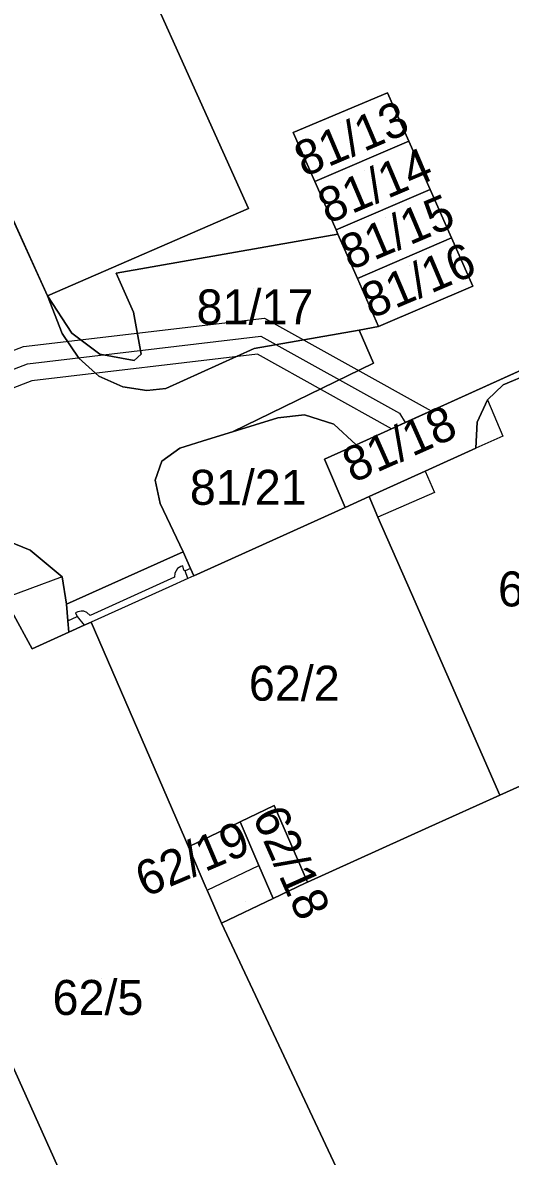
# Model space of a CAD drawing. Extents: x -264070 to -262271, y -1238894 to -1238141.
# Drawn here: x -263378.1 to -263350.2, y -1238782.8 to -1238718 of the extents above; entities that cross this region are included whole.
import ezdxf

# ---------------------------------------------------------------- set-up
doc = ezdxf.new("R2010")
doc.units = 0
for name, color, linetype in [('body_kn', 7, 'Continuous'), ('kladpar_druhypozemkov', 7, 'Continuous'), ('kladpar_hranice', 7, 'Continuous'), ('kladpar_parcelnecisla', 7, 'Continuous'), ('kladpar_plochy', 7, 'Continuous'), ('tarchy_linie', 7, 'Continuous'), ('zappar_hrandruhpozemk', 7, 'Continuous')]:
    doc.layers.add(name, color=color, linetype=linetype)

msp = doc.modelspace()

# ---------------------------------------------------------------- linework, layer by layer
at = {"layer": 'body_kn'}
for p, q in [((-263357.2, -1238722), (-263357.2, -1238722)), ((-263357.2, -1238722), (-263357.2, -1238722)), ((-263362.59, -1238724.26), (-263362.59, -1238724.26)), ((-263355.98, -1238724.75), (-263355.98, -1238724.75)), ((-263355.98, -1238724.75), (-263355.98, -1238724.75)), ((-263361.36, -1238727.06), (-263361.36, -1238727.06)), ((-263354.75, -1238727.52), (-263354.75, -1238727.52)), ((-263354.75, -1238727.52), (-263354.75, -1238727.52)), ((-263365.15, -1238728.6), (-263365.15, -1238728.6)), ((-263360.14, -1238729.83), (-263360.14, -1238729.83)), ((-263360.03, -1238730.08), (-263360.03, -1238730.08)), ((-263353.53, -1238730.28), (-263353.53, -1238730.28)), ((-263353.53, -1238730.28), (-263353.53, -1238730.28)), ((-263372.72, -1238732.31), (-263372.72, -1238732.31)), ((-263358.92, -1238732.6), (-263358.92, -1238732.6)), ((-263352.3, -1238733.04), (-263352.3, -1238733.04)), ((-263376.65, -1238733.6), (-263376.65, -1238733.6)), ((-263371.73, -1238734.53), (-263371.73, -1238734.53)), ((-263364.24, -1238734.87), (-263364.24, -1238734.87)), ((-263358.82, -1238735.56), (-263358.82, -1238735.56)), ((-263357.7, -1238735.36), (-263357.7, -1238735.36)), ((-263375.82, -1238735.76), (-263375.82, -1238735.76)), ((-263375.27, -1238735.74), (-263375.27, -1238735.74)), ((-263364.44, -1238735.9), (-263364.44, -1238735.9)), ((-263378.04, -1238736.5), (-263378.04, -1238736.5)), ((-263373.67, -1238736.94), (-263373.67, -1238736.94)), ((-263371.3, -1238736.93), (-263371.3, -1238736.93)), ((-263364.83, -1238736.61), (-263364.83, -1238736.61)), ((-263364.83, -1238736.61), (-263364.83, -1238736.61)), ((-263364.64, -1238736.93), (-263364.64, -1238736.93)), ((-263377.8, -1238737.48), (-263377.8, -1238737.48)), ((-263374.86, -1238737.17), (-263374.86, -1238737.17)), ((-263371.7, -1238737.29), (-263371.7, -1238737.29)), ((-263357.99, -1238737.45), (-263357.99, -1238737.45)), ((-263373.72, -1238738.19), (-263373.72, -1238738.19)), ((-263377.56, -1238738.46), (-263377.56, -1238738.46)), ((-263372.35, -1238738.8), (-263372.35, -1238738.8)), ((-263369.89, -1238738.89), (-263369.89, -1238738.89)), ((-263350.58, -1238738.68), (-263350.58, -1238738.68)), ((-263370.97, -1238739.01), (-263370.97, -1238739.01)), ((-263351.47, -1238739.54), (-263351.47, -1238739.54)), ((-263351.47, -1238739.54), (-263351.47, -1238739.54)), ((-263354.69, -1238740.18), (-263354.69, -1238740.18)), ((-263363.47, -1238740.57), (-263363.47, -1238740.57)), ((-263361.94, -1238740.4), (-263361.94, -1238740.4)), ((-263356.51, -1238740.31), (-263356.51, -1238740.31)), ((-263356.19, -1238740.85), (-263356.19, -1238740.85)), ((-263352.06, -1238740.83), (-263352.06, -1238740.83)), ((-263366.07, -1238741.37), (-263366.07, -1238741.37)), ((-263360.27, -1238740.93), (-263360.27, -1238740.93)), ((-263356.96, -1238741.2), (-263356.96, -1238741.2)), ((-263356.96, -1238741.2), (-263356.96, -1238741.2)), ((-263367.49, -1238741.81), (-263367.49, -1238741.81)), ((-263358.99, -1238742.12), (-263358.99, -1238742.12)), ((-263350.59, -1238741.62), (-263350.59, -1238741.62)), ((-263369.09, -1238742.31), (-263369.09, -1238742.31)), ((-263359.49, -1238742.35), (-263359.49, -1238742.35)), ((-263352.13, -1238742.31), (-263352.13, -1238742.31)), ((-263370.11, -1238743.05), (-263370.11, -1238743.05)), ((-263360.8, -1238742.94), (-263360.8, -1238742.94)), ((-263370.49, -1238744.15), (-263370.49, -1238744.15)), ((-263355.04, -1238743.63), (-263355.04, -1238743.63)), ((-263355.04, -1238743.63), (-263355.04, -1238743.63)), ((-263358.25, -1238745.08), (-263358.25, -1238745.08)), ((-263354.5, -1238744.84), (-263354.5, -1238744.84)), ((-263370.21, -1238745.48), (-263370.21, -1238745.48)), ((-263359.62, -1238745.7), (-263359.62, -1238745.7)), ((-263359.62, -1238745.7), (-263359.62, -1238745.7)), ((-263357.74, -1238746.25), (-263357.74, -1238746.25)), ((-263377.65, -1238748.14), (-263377.65, -1238748.14)), ((-263368.89, -1238748.24), (-263368.89, -1238748.24)), ((-263369.29, -1238749.33), (-263369.29, -1238749.33)), ((-263369.21, -1238749.2), (-263369.21, -1238749.2)), ((-263369.02, -1238749.07), (-263369.02, -1238749.07)), ((-263368.91, -1238749.03), (-263368.91, -1238749.03)), ((-263368.85, -1238749.29), (-263368.85, -1238749.29)), ((-263368.78, -1238749.32), (-263368.78, -1238749.32)), ((-263368.78, -1238749.32), (-263368.78, -1238749.32)), ((-263368.47, -1238749.19), (-263368.47, -1238749.19)), ((-263368.47, -1238749.19), (-263368.47, -1238749.19)), ((-263375.82, -1238749.66), (-263375.82, -1238749.66)), ((-263375.82, -1238749.66), (-263375.82, -1238749.66)), ((-263369.38, -1238749.69), (-263369.38, -1238749.69)), ((-263369.36, -1238749.46), (-263369.36, -1238749.46)), ((-263368.63, -1238749.76), (-263368.63, -1238749.76)), ((-263368.63, -1238749.76), (-263368.63, -1238749.76)), ((-263368.28, -1238749.61), (-263368.28, -1238749.61)), ((-263368.28, -1238749.61), (-263368.28, -1238749.61)), ((-263369.71, -1238750.26), (-263369.71, -1238750.26)), ((-263355.82, -1238750.63), (-263355.82, -1238750.63)), ((-263375.57, -1238751.23), (-263375.57, -1238751.23)), ((-263375.06, -1238751.73), (-263375.06, -1238751.73)), ((-263374.95, -1238751.94), (-263374.95, -1238751.94)), ((-263374.95, -1238751.94), (-263374.95, -1238751.94)), ((-263374.92, -1238751.67), (-263374.92, -1238751.67)), ((-263374.73, -1238751.63), (-263374.73, -1238751.63)), ((-263374.58, -1238751.64), (-263374.58, -1238751.64)), ((-263374.41, -1238751.7), (-263374.41, -1238751.7)), ((-263374.22, -1238751.88), (-263374.22, -1238751.88)), ((-263375.49, -1238752.18), (-263375.49, -1238752.18)), ((-263375.49, -1238752.18), (-263375.49, -1238752.18)), ((-263374.56, -1238752.44), (-263374.56, -1238752.44)), ((-263374.16, -1238752.26), (-263374.16, -1238752.26)), ((-263375.44, -1238752.84), (-263375.44, -1238752.84)), ((-263377.54, -1238753.78), (-263377.54, -1238753.78)), ((-263350.77, -1238762.16), (-263350.77, -1238762.16)), ((-263350.77, -1238762.16), (-263350.77, -1238762.16)), ((-263363.68, -1238762.75), (-263363.68, -1238762.75)), ((-263365.62, -1238763.68), (-263365.62, -1238763.68)), ((-263365.62, -1238763.68), (-263365.62, -1238763.68)), ((-263354.83, -1238763.99), (-263354.83, -1238763.99)), ((-263368.82, -1238764.58), (-263368.82, -1238764.58)), ((-263368.82, -1238764.58), (-263368.82, -1238764.58)), ((-263368.59, -1238765.1), (-263368.59, -1238765.1)), ((-263368.59, -1238765.1), (-263368.59, -1238765.1)), ((-263364.55, -1238766.17), (-263364.55, -1238766.17)), ((-263367.57, -1238767.47), (-263367.57, -1238767.47)), ((-263361.91, -1238767.19), (-263361.91, -1238767.19)), ((-263361.78, -1238767.13), (-263361.78, -1238767.13)), ((-263367.52, -1238767.58), (-263367.52, -1238767.58)), ((-263367.52, -1238767.58), (-263367.52, -1238767.58)), ((-263363.73, -1238768.06), (-263363.73, -1238768.06)), ((-263363.73, -1238768.06), (-263363.73, -1238768.06)), ((-263366.7, -1238769.47), (-263366.7, -1238769.47))]:
    msp.add_line(p, q, dxfattribs=at)
at = {"layer": 'kladpar_druhypozemkov'}
for p, q in [((-263359.91, -1238723.67), (-263359.91, -1238723.67)), ((-263358.51, -1238726.44), (-263358.51, -1238726.44)), ((-263357.29, -1238729.13), (-263357.29, -1238729.13)), ((-263355.96, -1238731.88), (-263355.96, -1238731.88)), ((-263364.84, -1238733.2), (-263364.84, -1238733.2)), ((-263353.06, -1238740.87), (-263353.06, -1238740.87)), ((-263365.26, -1238743.78), (-263365.26, -1238743.78)), ((-263361.67, -1238754.54), (-263361.67, -1238754.54)), ((-263364, -1238764.28), (-263364, -1238764.28)), ((-263365.31, -1238768.25), (-263365.31, -1238768.25)), ((-263373.55, -1238772.62), (-263373.55, -1238772.62))]:
    msp.add_line(p, q, dxfattribs=at)
at = {"layer": 'kladpar_hranice'}
for points in [[(-263375.37, -1238705.86), (-263374.29, -1238705.48), (-263373.16, -1238708.15), (-263374.13, -1238708.64), (-263365.15, -1238728.6), (-263376.65, -1238733.6), (-263385.78, -1238713.56), (-263388.36, -1238714.73), (-263389.52, -1238712.06), (-263386.98, -1238710.93), (-263387.63, -1238709.51), (-263396.16, -1238690.79), (-263397.2, -1238688.5), (-263389.76, -1238685.11), (-263388.78, -1238687.26), (-263384.63, -1238685.28), (-263375.37, -1238705.86)], [(-263346.55, -1238736.5), (-263358.99, -1238742.12), (-263360.27, -1238740.93), (-263361.94, -1238740.4), (-263363.47, -1238740.57), (-263366.07, -1238741.37), (-263357.99, -1238737.45), (-263358.82, -1238735.56), (-263357.7, -1238735.36), (-263352.3, -1238733.04), (-263353.53, -1238730.28), (-263354.75, -1238727.52), (-263355.98, -1238724.75), (-263357.2, -1238722), (-263362.59, -1238724.26), (-263361.36, -1238727.06), (-263360.14, -1238729.83), (-263360.03, -1238730.08), (-263372.72, -1238732.31), (-263371.73, -1238734.53), (-263371.3, -1238736.93), (-263371.7, -1238737.29), (-263373.67, -1238736.94), (-263375.27, -1238735.74), (-263376.65, -1238733.6), (-263365.15, -1238728.6), (-263374.13, -1238708.64)], [(-263385.78, -1238713.56), (-263376.65, -1238733.6), (-263375.82, -1238735.76), (-263374.86, -1238737.17), (-263373.72, -1238738.19), (-263372.35, -1238738.8), (-263370.97, -1238739.01), (-263369.89, -1238738.89), (-263364.83, -1238736.61), (-263358.82, -1238735.56), (-263357.99, -1238737.45), (-263366.07, -1238741.37), (-263367.49, -1238741.81), (-263369.09, -1238742.31), (-263370.11, -1238743.05), (-263370.49, -1238744.15), (-263370.21, -1238745.48), (-263368.89, -1238748.24), (-263375.57, -1238751.23), (-263375.82, -1238749.66), (-263377.65, -1238748.14), (-263380.29, -1238747.07)], [(-263357.2, -1238722), (-263355.98, -1238724.75), (-263361.36, -1238727.06), (-263362.59, -1238724.26), (-263357.2, -1238722)], [(-263355.98, -1238724.75), (-263354.75, -1238727.52), (-263360.14, -1238729.83), (-263361.36, -1238727.06), (-263355.98, -1238724.75)], [(-263354.75, -1238727.52), (-263353.53, -1238730.28), (-263358.92, -1238732.6), (-263360.03, -1238730.08), (-263360.14, -1238729.83), (-263354.75, -1238727.52)], [(-263364.83, -1238736.61), (-263369.89, -1238738.89), (-263370.97, -1238739.01), (-263372.35, -1238738.8), (-263373.72, -1238738.19), (-263374.86, -1238737.17), (-263375.82, -1238735.76), (-263376.65, -1238733.6), (-263375.27, -1238735.74), (-263373.67, -1238736.94), (-263371.7, -1238737.29), (-263371.3, -1238736.93), (-263371.73, -1238734.53), (-263372.72, -1238732.31), (-263360.03, -1238730.08), (-263358.92, -1238732.6), (-263357.7, -1238735.36), (-263358.82, -1238735.56), (-263364.83, -1238736.61)], [(-263353.53, -1238730.28), (-263352.3, -1238733.04), (-263357.7, -1238735.36), (-263358.92, -1238732.6), (-263353.53, -1238730.28)], [(-263359.62, -1238745.7), (-263360.8, -1238742.94), (-263359.49, -1238742.35), (-263358.99, -1238742.12), (-263346.55, -1238736.5), (-263345.37, -1238739.26), (-263344.9, -1238740.33), (-263345.77, -1238739.01), (-263347.29, -1238738.15), (-263349.02, -1238738.05), (-263350.58, -1238738.68), (-263351.47, -1238739.54), (-263352.06, -1238740.83), (-263352.13, -1238742.31), (-263355.04, -1238743.63), (-263358.25, -1238745.08), (-263359.62, -1238745.7)], [(-263350.77, -1238762.16), (-263355.82, -1238750.63), (-263357.74, -1238746.25), (-263358.25, -1238745.08), (-263355.04, -1238743.63), (-263352.13, -1238742.31), (-263352.06, -1238740.83), (-263351.47, -1238739.54), (-263350.58, -1238738.68), (-263349.02, -1238738.05), (-263347.29, -1238738.15), (-263345.77, -1238739.01), (-263344.9, -1238740.33), (-263337.89, -1238756.35), (-263350.77, -1238762.16)], [(-263368.28, -1238749.61), (-263368.47, -1238749.19), (-263368.89, -1238748.24), (-263370.21, -1238745.48), (-263370.49, -1238744.15), (-263370.11, -1238743.05), (-263369.09, -1238742.31), (-263367.49, -1238741.81), (-263366.07, -1238741.37), (-263363.47, -1238740.57), (-263361.94, -1238740.4), (-263360.27, -1238740.93), (-263358.99, -1238742.12), (-263359.49, -1238742.35), (-263360.8, -1238742.94), (-263359.62, -1238745.7), (-263368.28, -1238749.61)], [(-263365.62, -1238763.68), (-263368.59, -1238765.1), (-263368.82, -1238764.58), (-263374.16, -1238752.26), (-263374.56, -1238752.44), (-263375.44, -1238752.84), (-263375.49, -1238752.18), (-263375.57, -1238751.23), (-263368.89, -1238748.24), (-263368.47, -1238749.19), (-263368.28, -1238749.61), (-263359.62, -1238745.7), (-263358.25, -1238745.08), (-263357.74, -1238746.25), (-263355.82, -1238750.63), (-263350.77, -1238762.16), (-263354.83, -1238763.99), (-263361.78, -1238767.13), (-263363.68, -1238762.75), (-263365.62, -1238763.68)], [(-263382.17, -1238800.97), (-263398.61, -1238762.95), (-263398.63, -1238759.83), (-263398.46, -1238758.54), (-263397.67, -1238757.07), (-263396, -1238755.32), (-263386.7, -1238750.04), (-263380.29, -1238747.07), (-263377.65, -1238748.14), (-263375.82, -1238749.66), (-263375.57, -1238751.23), (-263375.49, -1238752.18), (-263375.44, -1238752.84), (-263377.54, -1238753.78), (-263378.69, -1238751.65), (-263380.56, -1238752.29), (-263383.41, -1238753.6), (-263395.22, -1238759.02), (-263394.53, -1238760.42), (-263387.74, -1238757.44), (-263371.12, -1238794.41)], [(-263368.82, -1238764.58), (-263368.59, -1238765.1), (-263367.57, -1238767.47), (-263367.52, -1238767.58), (-263366.7, -1238769.47), (-263359.69, -1238784.36), (-263357.29, -1238783.39), (-263356.15, -1238786.03), (-263358.48, -1238787.03), (-263357.83, -1238788.47), (-263362.28, -1238790.41), (-263365.56, -1238791.93), (-263371.12, -1238794.41), (-263387.74, -1238757.44), (-263394.53, -1238760.42), (-263395.22, -1238759.02), (-263383.41, -1238753.6), (-263380.56, -1238752.29), (-263378.69, -1238751.65), (-263377.54, -1238753.78), (-263375.44, -1238752.84), (-263374.56, -1238752.44), (-263374.16, -1238752.26), (-263368.82, -1238764.58)], [(-263344.87, -1238785.28), (-263361.52, -1238792.21), (-263362.28, -1238790.41), (-263357.83, -1238788.47), (-263358.48, -1238787.03), (-263356.15, -1238786.03), (-263357.29, -1238783.39), (-263359.69, -1238784.36), (-263366.7, -1238769.47), (-263363.73, -1238768.06), (-263361.91, -1238767.19), (-263361.78, -1238767.13), (-263354.83, -1238763.99), (-263350.77, -1238762.16), (-263337.89, -1238756.35)], [(-263363.73, -1238768.06), (-263364.55, -1238766.17), (-263365.62, -1238763.68), (-263363.68, -1238762.75), (-263361.78, -1238767.13), (-263361.91, -1238767.19), (-263363.73, -1238768.06)], [(-263368.59, -1238765.1), (-263365.62, -1238763.68), (-263364.55, -1238766.17), (-263363.73, -1238768.06), (-263366.7, -1238769.47), (-263367.52, -1238767.58), (-263367.57, -1238767.47), (-263368.59, -1238765.1)]]:
    msp.add_lwpolyline(points, dxfattribs=at)
at = {"layer": 'kladpar_plochy'}
for p, q in [((-263365.15, -1238728.6), (-263374.13, -1238708.64)), ((-263385.78, -1238713.56), (-263376.65, -1238733.6)), ((-263357.2, -1238722), (-263362.59, -1238724.26)), ((-263355.98, -1238724.75), (-263357.2, -1238722)), ((-263362.59, -1238724.26), (-263361.36, -1238727.06)), ((-263354.75, -1238727.52), (-263355.98, -1238724.75)), ((-263361.36, -1238727.06), (-263360.14, -1238729.83)), ((-263353.53, -1238730.28), (-263354.75, -1238727.52)), ((-263376.65, -1238733.6), (-263365.15, -1238728.6)), ((-263360.14, -1238729.83), (-263360.03, -1238730.08)), ((-263360.03, -1238730.08), (-263372.72, -1238732.31)), ((-263352.3, -1238733.04), (-263353.53, -1238730.28)), ((-263372.72, -1238732.31), (-263371.73, -1238734.53)), ((-263357.7, -1238735.36), (-263352.3, -1238733.04)), ((-263375.27, -1238735.74), (-263376.65, -1238733.6)), ((-263376.65, -1238733.6), (-263375.82, -1238735.76)), ((-263371.73, -1238734.53), (-263371.3, -1238736.93)), ((-263364.83, -1238736.61), (-263358.82, -1238735.56)), ((-263358.82, -1238735.56), (-263357.7, -1238735.36)), ((-263357.99, -1238737.45), (-263358.82, -1238735.56)), ((-263358.82, -1238735.56), (-263357.99, -1238737.45)), ((-263375.82, -1238735.76), (-263374.86, -1238737.17)), ((-263373.67, -1238736.94), (-263375.27, -1238735.74)), ((-263371.7, -1238737.29), (-263373.67, -1238736.94)), ((-263371.3, -1238736.93), (-263371.7, -1238737.29)), ((-263369.89, -1238738.89), (-263364.83, -1238736.61)), ((-263346.55, -1238736.5), (-263358.99, -1238742.12)), ((-263374.86, -1238737.17), (-263373.72, -1238738.19)), ((-263366.07, -1238741.37), (-263357.99, -1238737.45)), ((-263357.99, -1238737.45), (-263366.07, -1238741.37)), ((-263373.72, -1238738.19), (-263372.35, -1238738.8)), ((-263372.35, -1238738.8), (-263370.97, -1238739.01)), ((-263370.97, -1238739.01), (-263369.89, -1238738.89)), ((-263363.47, -1238740.57), (-263366.07, -1238741.37)), ((-263361.94, -1238740.4), (-263363.47, -1238740.57)), ((-263360.27, -1238740.93), (-263361.94, -1238740.4)), ((-263366.07, -1238741.37), (-263367.49, -1238741.81)), ((-263358.99, -1238742.12), (-263360.27, -1238740.93)), ((-263367.49, -1238741.81), (-263369.09, -1238742.31)), ((-263369.09, -1238742.31), (-263370.11, -1238743.05)), ((-263370.11, -1238743.05), (-263370.49, -1238744.15)), ((-263370.49, -1238744.15), (-263370.21, -1238745.48)), ((-263370.21, -1238745.48), (-263368.89, -1238748.24)), ((-263377.65, -1238748.14), (-263380.29, -1238747.07)), ((-263375.82, -1238749.66), (-263377.65, -1238748.14)), ((-263368.89, -1238748.24), (-263375.57, -1238751.23)), ((-263375.57, -1238751.23), (-263375.82, -1238749.66))]:
    msp.add_line(p, q, dxfattribs=at)
for points in [[(-263375.37, -1238705.86), (-263374.29, -1238705.48), (-263373.16, -1238708.15), (-263374.13, -1238708.64), (-263365.15, -1238728.6), (-263376.65, -1238733.6), (-263385.78, -1238713.56), (-263388.36, -1238714.73), (-263389.52, -1238712.06), (-263386.98, -1238710.93), (-263387.63, -1238709.51), (-263396.16, -1238690.79), (-263397.2, -1238688.5), (-263389.76, -1238685.11), (-263388.78, -1238687.26), (-263384.63, -1238685.28)], [(-263357.2, -1238722), (-263355.98, -1238724.75), (-263361.36, -1238727.06), (-263362.59, -1238724.26)], [(-263355.98, -1238724.75), (-263354.75, -1238727.52), (-263360.14, -1238729.83), (-263361.36, -1238727.06)], [(-263354.75, -1238727.52), (-263353.53, -1238730.28), (-263358.92, -1238732.6), (-263360.03, -1238730.08), (-263360.14, -1238729.83)], [(-263364.83, -1238736.61), (-263369.89, -1238738.89), (-263370.97, -1238739.01), (-263372.35, -1238738.8), (-263373.72, -1238738.19), (-263374.86, -1238737.17), (-263375.82, -1238735.76), (-263376.65, -1238733.6), (-263375.27, -1238735.74), (-263373.67, -1238736.94), (-263371.7, -1238737.29), (-263371.3, -1238736.93), (-263371.73, -1238734.53), (-263372.72, -1238732.31), (-263360.03, -1238730.08), (-263358.92, -1238732.6), (-263357.7, -1238735.36), (-263358.82, -1238735.56)], [(-263353.53, -1238730.28), (-263352.3, -1238733.04), (-263357.7, -1238735.36), (-263358.92, -1238732.6)], [(-263359.62, -1238745.7), (-263360.8, -1238742.94), (-263359.49, -1238742.35), (-263358.99, -1238742.12), (-263346.55, -1238736.5), (-263345.37, -1238739.26), (-263344.9, -1238740.33), (-263345.77, -1238739.01), (-263347.29, -1238738.15), (-263349.02, -1238738.05), (-263350.58, -1238738.68), (-263351.47, -1238739.54), (-263352.06, -1238740.83), (-263352.13, -1238742.31), (-263355.04, -1238743.63), (-263358.25, -1238745.08)], [(-263350.77, -1238762.16), (-263355.82, -1238750.63), (-263357.74, -1238746.25), (-263358.25, -1238745.08), (-263355.04, -1238743.63), (-263352.13, -1238742.31), (-263352.06, -1238740.83), (-263351.47, -1238739.54), (-263350.58, -1238738.68), (-263349.02, -1238738.05), (-263347.29, -1238738.15), (-263345.77, -1238739.01), (-263344.9, -1238740.33), (-263337.89, -1238756.35)], [(-263368.28, -1238749.61), (-263368.47, -1238749.19), (-263368.89, -1238748.24), (-263370.21, -1238745.48), (-263370.49, -1238744.15), (-263370.11, -1238743.05), (-263369.09, -1238742.31), (-263367.49, -1238741.81), (-263366.07, -1238741.37), (-263363.47, -1238740.57), (-263361.94, -1238740.4), (-263360.27, -1238740.93), (-263358.99, -1238742.12), (-263359.49, -1238742.35), (-263360.8, -1238742.94), (-263359.62, -1238745.7)], [(-263365.62, -1238763.68), (-263368.59, -1238765.1), (-263368.82, -1238764.58), (-263374.16, -1238752.26), (-263374.56, -1238752.44), (-263375.44, -1238752.84), (-263375.49, -1238752.18), (-263375.57, -1238751.23), (-263368.89, -1238748.24), (-263368.47, -1238749.19), (-263368.28, -1238749.61), (-263359.62, -1238745.7), (-263358.25, -1238745.08), (-263357.74, -1238746.25), (-263355.82, -1238750.63), (-263350.77, -1238762.16), (-263354.83, -1238763.99), (-263361.78, -1238767.13), (-263363.68, -1238762.75)], [(-263368.82, -1238764.58), (-263368.59, -1238765.1), (-263367.57, -1238767.47), (-263367.52, -1238767.58), (-263366.7, -1238769.47), (-263359.69, -1238784.36), (-263357.29, -1238783.39), (-263356.15, -1238786.03), (-263358.48, -1238787.03), (-263357.83, -1238788.47), (-263362.28, -1238790.41), (-263365.56, -1238791.93), (-263371.12, -1238794.41), (-263387.74, -1238757.44), (-263394.53, -1238760.42), (-263395.22, -1238759.02), (-263383.41, -1238753.6), (-263380.56, -1238752.29), (-263378.69, -1238751.65), (-263377.54, -1238753.78), (-263375.44, -1238752.84), (-263374.56, -1238752.44), (-263374.16, -1238752.26)], [(-263363.73, -1238768.06), (-263364.55, -1238766.17), (-263365.62, -1238763.68), (-263363.68, -1238762.75), (-263361.78, -1238767.13), (-263361.91, -1238767.19)], [(-263368.59, -1238765.1), (-263365.62, -1238763.68), (-263364.55, -1238766.17), (-263363.73, -1238768.06), (-263366.7, -1238769.47), (-263367.52, -1238767.58), (-263367.57, -1238767.47)]]:
    msp.add_lwpolyline(points, close=True, dxfattribs=at)
for points in [[(-263382.17, -1238800.97), (-263398.61, -1238762.95), (-263398.63, -1238759.83), (-263398.46, -1238758.54), (-263397.67, -1238757.07), (-263396, -1238755.32), (-263386.7, -1238750.04), (-263380.29, -1238747.07), (-263377.65, -1238748.14), (-263375.82, -1238749.66), (-263375.57, -1238751.23), (-263375.49, -1238752.18), (-263375.44, -1238752.84), (-263377.54, -1238753.78), (-263378.69, -1238751.65), (-263380.56, -1238752.29), (-263383.41, -1238753.6), (-263395.22, -1238759.02), (-263394.53, -1238760.42), (-263387.74, -1238757.44), (-263371.12, -1238794.41)], [(-263344.87, -1238785.28), (-263361.52, -1238792.21), (-263362.28, -1238790.41), (-263357.83, -1238788.47), (-263358.48, -1238787.03), (-263356.15, -1238786.03), (-263357.29, -1238783.39), (-263359.69, -1238784.36), (-263366.7, -1238769.47), (-263363.73, -1238768.06), (-263361.91, -1238767.19), (-263361.78, -1238767.13), (-263354.83, -1238763.99), (-263350.77, -1238762.16), (-263337.89, -1238756.35)]]:
    msp.add_lwpolyline(points, dxfattribs=at)
at = {"layer": 'tarchy_linie'}
for points in [[(-263356.96, -1238741.2), (-263364.64, -1238736.93), (-263377.56, -1238738.46), (-263385.1, -1238741.35), (-263392.73, -1238742.71), (-263402.35, -1238745.92), (-263403.43, -1238750.59), (-263410.49, -1238754.95), (-263411.54, -1238753.24), (-263405.19, -1238749.33), (-263404.05, -1238744.38), (-263393.23, -1238740.77), (-263385.64, -1238739.41), (-263378.04, -1238736.5), (-263364.24, -1238734.87), (-263354.69, -1238740.18), (-263356.19, -1238740.85), (-263356.96, -1238741.2)], [(-263410.16, -1238753.57), (-263404.31, -1238749.96), (-263403.2, -1238745.15), (-263392.98, -1238741.74), (-263385.37, -1238740.38), (-263377.8, -1238737.48), (-263364.44, -1238735.9), (-263356.51, -1238740.31), (-263356.19, -1238740.85)]]:
    msp.add_lwpolyline(points, dxfattribs=at)
at = {"layer": 'zappar_hrandruhpozemk'}
for p, q in [((-263351.47, -1238739.54), (-263350.59, -1238741.62)), ((-263350.59, -1238741.62), (-263352.13, -1238742.31)), ((-263355.04, -1238743.63), (-263354.5, -1238744.84)), ((-263354.5, -1238744.84), (-263357.74, -1238746.25)), ((-263368.47, -1238749.19), (-263368.78, -1238749.32)), ((-263368.63, -1238749.76), (-263368.78, -1238749.32)), ((-263375.82, -1238749.66), (-263381.14, -1238751.63)), ((-263369.71, -1238750.26), (-263374.16, -1238752.26)), ((-263375.49, -1238752.18), (-263374.95, -1238751.94)), ((-263374.95, -1238751.94), (-263374.56, -1238752.44)), ((-263367.52, -1238767.58), (-263364.55, -1238766.17))]:
    msp.add_line(p, q, dxfattribs=at)
for points in [[(-263368.78, -1238749.32), (-263368.85, -1238749.29), (-263368.91, -1238749.03), (-263369.02, -1238749.07), (-263369.21, -1238749.2), (-263369.29, -1238749.33), (-263369.36, -1238749.46), (-263369.38, -1238749.69), (-263374.22, -1238751.88), (-263374.41, -1238751.7), (-263374.58, -1238751.64), (-263374.73, -1238751.63), (-263374.92, -1238751.67), (-263375.06, -1238751.73), (-263374.95, -1238751.94)], [(-263368.28, -1238749.61), (-263368.63, -1238749.76), (-263369.71, -1238750.26)]]:
    msp.add_lwpolyline(points, dxfattribs=at)

# ---------------------------------------------------------------- texts
at = {"layer": 'kladpar_parcelnecisla'}
for s, rotation, p in [('81/13', 23, (-263361.967, -1238726.831)), ('81/14', 23, (-263360.612, -1238729.511)), ('81/15', 23, (-263359.343, -1238732.173)), ('81/16', 23, (-263358.132, -1238734.931)), ('81/18', 24, (-263359.175, -1238744.326)), ('62/18', 294, (-263364.955, -1238763.34)), ('62/19', 23, (-263371.07, -1238768.013))]:
    msp.add_text(s, height=2, rotation=rotation, dxfattribs=at).set_placement(p)
for s, p in [('81/17', (-263368.124, -1238735.23)), ('81/21', (-263368.508, -1238745.55)), ('62/14', (-263350.866, -1238751.36)), ('62/2', (-263365.131, -1238756.75)), ('62/5', (-263376.37, -1238774.72))]:
    msp.add_text(s, height=2, dxfattribs=at).set_placement(p)

doc.saveas('drawing.dxf')
